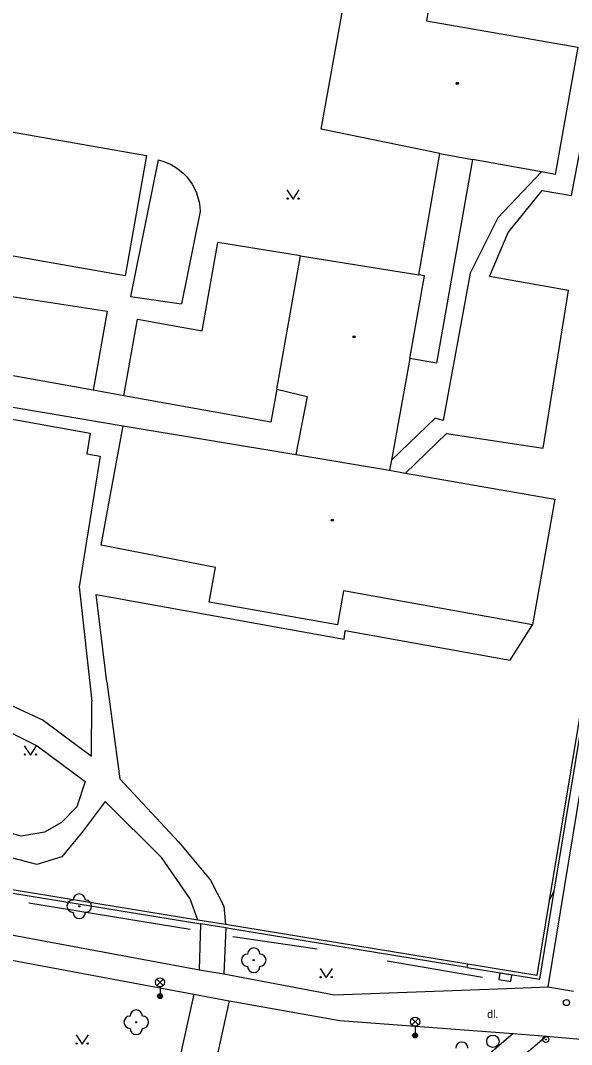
# Model space of a CAD drawing. Extents: x -596229 to -595156, y -1161237 to -1159376.
# Drawn here: x -595842.1 to -595797.3, y -1160266.9 to -1160183.7 of the extents above; entities that cross this region are included whole.
import ezdxf

# ---------------------------------------------------------------- set-up
doc = ezdxf.new("R2010")
doc.units = 0
for name, color, linetype in [('Level 22', 7, 'Continuous'), ('Level 24', 7, 'Continuous'), ('Level 25', 7, 'Continuous'), ('Level 27', 7, 'Continuous'), ('Level 28', 7, 'Continuous'), ('Level 33', 7, 'Continuous'), ('Level 36', 7, 'Continuous'), ('Level 39', 7, 'Continuous'), ('Specificka linie pasportu komunikaci', 7, 'Continuous'), ('TM - budovy zdene_ betonove - VP', 7, 'Continuous'), ('TM - chodniky - VP', 7, 'Continuous'), ('TM - letecke snimky - pomocna linie', 7, 'Continuous'), ('TM - plot drateny_ kovovy - VP', 7, 'Continuous'), ('TM - plot zivy neuzavreny', 7, 'Continuous'), ('TM - podezdivka plotu - VP', 7, 'Continuous'), ('TM - popis povrchu', 7, 'Continuous'), ('TM - rozhrani mezi zpev. plochami mezi sebou - VP', 7, 'Continuous'), ('TM - rozhrani ploch obecne - VP', 7, 'Continuous')]:
    doc.layers.add(name, color=color, linetype=linetype)

msp = doc.modelspace()

# ---------------------------------------------------------------- linework, layer by layer
at = {"layer": 'Level 22'}
for centre in [(-595837.29, -1160255.66), (-595823.1, -1160260.04), (-595832.66, -1160265.08)]:
    msp.add_circle(centre, 0.05, dxfattribs=at)
for centre, start, end in [((-595837.29, -1160255.16), 0, 180), ((-595837.79, -1160255.66), 90, 270), ((-595836.79, -1160255.66), 270, 90), ((-595837.29, -1160256.16), 180, 0), ((-595823.6, -1160260.04), 90, 270), ((-595823.1, -1160259.54), 0, 180), ((-595822.6, -1160260.04), 270, 90), ((-595823.1, -1160260.54), 180, 0), ((-595833.16, -1160265.08), 90, 270), ((-595832.66, -1160264.58), 0, 180), ((-595832.16, -1160265.08), 270, 90), ((-595832.66, -1160265.58), 180, 0), ((-595806.18, -1160267.19), 0, 180)]:
    msp.add_arc(centre, 0.5, start, end, dxfattribs=at)
at = {"layer": 'Level 24'}
msp.add_lwpolyline([(-595803.184, -1160261.597), (-595802.197, -1160261.757), (-595802.116, -1160261.263), (-595803.103, -1160261.103)], close=True, dxfattribs=at)
at = {"layer": 'Level 25'}
for radius in [0.25, 0.0303]:
    msp.add_circle((-595799.35, -1160266.48), radius, dxfattribs=at)
at = {"layer": 'Level 27'}
msp.add_circle((-595803.65, -1160266.63), 0.5, dxfattribs=at)
at = {"layer": 'Level 28'}
msp.add_circle((-595797.67, -1160263.48), 0.25, dxfattribs=at)
at = {"layer": 'Level 33'}
for p, q in [((-595830.985, -1160262.1), (-595830.455, -1160261.57)), ((-595830.985, -1160261.57), (-595830.455, -1160262.1)), ((-595830.72, -1160262.21), (-595830.72, -1160262.96)), ((-595810.245, -1160265.3), (-595809.715, -1160264.77)), ((-595810.245, -1160264.77), (-595809.715, -1160265.3)), ((-595809.98, -1160265.41), (-595809.98, -1160266.16))]:
    msp.add_line(p, q, dxfattribs=at)
for centre, radius in [((-595830.72, -1160261.835), 0.375), ((-595830.72, -1160262.96), 0.2), ((-595830.72, -1160262.96), 0.145), ((-595830.72, -1160262.96), 0.0876), ((-595809.98, -1160265.035), 0.375), ((-595809.98, -1160266.16), 0.2), ((-595809.98, -1160266.16), 0.145), ((-595809.98, -1160266.16), 0.0876)]:
    msp.add_circle(centre, radius, dxfattribs=at)
at = {"layer": 'Level 36'}
for points in [[(-595820.4, -1160197.46), (-595819.9, -1160198.21), (-595819.4, -1160197.46)], [(-595841.76, -1160242.63), (-595841.26, -1160243.38), (-595840.76, -1160242.63)], [(-595817.71, -1160260.72), (-595817.21, -1160261.47), (-595816.71, -1160260.72)], [(-595837.55, -1160266.11), (-595837.05, -1160266.86), (-595836.55, -1160266.11)]]:
    msp.add_lwpolyline(points, dxfattribs=at)
for centre in [(-595820.35, -1160198.16), (-595819.451, -1160198.16), (-595841.71, -1160243.33), (-595840.811, -1160243.33), (-595817.66, -1160261.42), (-595816.761, -1160261.42), (-595837.5, -1160266.81), (-595836.601, -1160266.81)]:
    msp.add_circle(centre, 0.05, dxfattribs=at)
at = {"layer": 'Level 39'}
for centre, radius in [((-595806.55, -1160188.8), 0.09), ((-595806.55, -1160188.8), 0.0398), ((-595814.94, -1160209.39), 0.09), ((-595814.94, -1160209.39), 0.0398), ((-595816.72, -1160224.29), 0.09), ((-595816.72, -1160224.29), 0.0398)]:
    msp.add_circle(centre, radius, dxfattribs=at)
at = {"layer": 'Specificka linie pasportu komunikaci'}
msp.add_lwpolyline([(-595799.07, -1160255.2), (-595798.66, -1160254.42)], dxfattribs=at)
at = {"layer": 'TM - budovy zdene_ betonove - VP'}
for points in [[(-595808.83, -1160182.37), (-595809.05, -1160183.71)], [(-595817.61, -1160192.53), (-595815.79, -1160182.44)], [(-595809.05, -1160183.71), (-595796.75, -1160185.85)], [(-595796.75, -1160185.85), (-595798.6, -1160196.2)], [(-595849.5, -1160191.58), (-595831.83, -1160194.67)], [(-595807.97, -1160194.49), (-595817.61, -1160192.53)], [(-595831.83, -1160194.67), (-595833.56, -1160204.45)], [(-595809.68, -1160204.35), (-595807.97, -1160194.49)], [(-595807.97, -1160194.49), (-595805.32, -1160194.98)], [(-595805.32, -1160194.98), (-595808.25, -1160211.53)], [(-595799.7, -1160196), (-595805.32, -1160194.98)], [(-595798.6, -1160196.2), (-595799.7, -1160196)], [(-595833.56, -1160204.45), (-595848.72, -1160201.79)], [(-595821.23, -1160213.64), (-595819.3, -1160202.8)], [(-595819.3, -1160202.8), (-595809.68, -1160204.35)], [(-595836.16, -1160213.73), (-595850.45, -1160211.17)], [(-595810.42, -1160211.15), (-595811.91, -1160219.41)], [(-595808.25, -1160211.53), (-595810.42, -1160211.15)], [(-595854.39, -1160213.13), (-595833.72, -1160216.63)], [(-595833.66, -1160214.18), (-595836.16, -1160213.73)], [(-595821.23, -1160213.64), (-595821.71, -1160216.32)], [(-595821.71, -1160216.32), (-595833.66, -1160214.18)], [(-595835.52, -1160226.33), (-595833.72, -1160216.63)], [(-595833.72, -1160216.63), (-595819.67, -1160218.94)], [(-595819.67, -1160218.94), (-595812.06, -1160220.23)], [(-595811.91, -1160219.41), (-595812.06, -1160220.23)], [(-595812.06, -1160220.23), (-595810.76, -1160220.46)], [(-595810.76, -1160220.46), (-595798.63, -1160222.59)], [(-595798.63, -1160222.59), (-595800.43, -1160232.8)], [(-595826.72, -1160230.94), (-595826.21, -1160228.13), (-595835.52, -1160226.33)], [(-595815.8, -1160230.04), (-595816.3, -1160232.8)], [(-595800.43, -1160232.8), (-595815.8, -1160230.04)], [(-595816.3, -1160232.8), (-595826.72, -1160230.94)]]:
    msp.add_lwpolyline(points, dxfattribs=at)
at = {"layer": 'TM - chodniky - VP'}
for points in [[(-595788.23, -1160196.41), (-595792.44, -1160221.21), (-595799.2, -1160262.19)], [(-595886.73, -1160249.95), (-595862.34, -1160254.36), (-595827.5, -1160260.81)], [(-595859.93, -1160256.84), (-595827.97, -1160262.79)], [(-595827.5, -1160260.81), (-595827.39, -1160257.09)], [(-595825.37, -1160257.41), (-595825.53, -1160261.16)], [(-595825.53, -1160261.16), (-595816.53, -1160262.86), (-595802.53, -1160262.35), (-595799.2, -1160262.19)], [(-595827.97, -1160262.79), (-595828.92, -1160267.09), (-595829.09, -1160267.87)], [(-595825.1, -1160263.33), (-595829.88, -1160285.04)], [(-595825.1, -1160263.33), (-595816.09, -1160264.94), (-595802, -1160266)], [(-595802, -1160266), (-595816.78, -1160278.69), (-595829.88, -1160285.04)], [(-595799.29, -1160266.2), (-595807.65, -1160273.34)], [(-595799.29, -1160266.2), (-595791.24, -1160266.92)]]:
    msp.add_lwpolyline(points, dxfattribs=at)
at = {"layer": 'TM - letecke snimky - pomocna linie'}
for points in [[(-595799.65, -1160197.5), (-595797.26, -1160197.91), (-595795.67, -1160189.55), (-595792.34, -1160190.14), (-595791.7, -1160186.59), (-595795.09, -1160186.11), (-595794.56, -1160182.94), (-595805.2, -1160181.14)], [(-595830.88, -1160195.01), (-595833.11, -1160206.12), (-595828.97, -1160206.71)], [(-595830.88, -1160195.01), (-595830.5, -1160195.11), (-595830.14, -1160195.25), (-595829.79, -1160195.41), (-595829.45, -1160195.61), (-595829.13, -1160195.84), (-595828.84, -1160196.09), (-595828.57, -1160196.37), (-595828.32, -1160196.68), (-595828.11, -1160197), (-595827.92, -1160197.34), (-595827.76, -1160197.7), (-595827.64, -1160198.07), (-595827.55, -1160198.45), (-595827.49, -1160198.83), (-595827.47, -1160199.22)], [(-595799.7, -1160196), (-595803.26, -1160199.73), (-595805.51, -1160204.23), (-595807.69, -1160216.2), (-595808.35, -1160216), (-595811.91, -1160219.41)], [(-595810.76, -1160220.46), (-595807.43, -1160217.26), (-595799.56, -1160218.45), (-595797.51, -1160205.62), (-595803.92, -1160204.49), (-595802.4, -1160200.92), (-595799.65, -1160197.5)], [(-595827.47, -1160199.22), (-595828.97, -1160206.71)], [(-595833.66, -1160214.18), (-595832.54, -1160207.96), (-595827.3, -1160208.9), (-595826.02, -1160201.72)], [(-595819.3, -1160202.8), (-595826.02, -1160201.72)], [(-595864.31, -1160202.39), (-595861.05, -1160202.97), (-595861.2, -1160203.99), (-595853.38, -1160205.4), (-595854.93, -1160213.9), (-595836.39, -1160217.22), (-595836.67, -1160218.89), (-595835.59, -1160219.09), (-595837.3, -1160229.7), (-595836.27, -1160239)], [(-595849.71, -1160207.08), (-595846.69, -1160207.63), (-595846.31, -1160205.57), (-595835.01, -1160207.31), (-595836.16, -1160213.73)], [(-595835.04, -1160237.43), (-595835.91, -1160230.33), (-595815.76, -1160233.95), (-595815.68, -1160233.24), (-595802.26, -1160235.67), (-595800.43, -1160232.8)], [(-595827.65, -1160256.78), (-595828.26, -1160255.05), (-595830.57, -1160251.71), (-595835.18, -1160247.14), (-595837.04, -1160249.65), (-595838.71, -1160251.63), (-595840.74, -1160252.27), (-595842.69, -1160251.75), (-595860.9, -1160246.62), (-595865.55, -1160245.59), (-595867.69, -1160244.4), (-595869.32, -1160241.62), (-595869.2, -1160238.68), (-595867.57, -1160236.17), (-595865.11, -1160235.18), (-595859.63, -1160234.86), (-595854.34, -1160235.82), (-595849.45, -1160237.21), (-595844.76, -1160238.44), (-595840.23, -1160240.54), (-595836.3, -1160243.45), (-595836.27, -1160239)], [(-595864.75, -1160237.01), (-595860.18, -1160236.85), (-595854.5, -1160237.88), (-595844.53, -1160240.74), (-595840.71, -1160242.61), (-595836.82, -1160245.51), (-595837.49, -1160247.58), (-595838.72, -1160248.85), (-595840.11, -1160249.64), (-595842.02, -1160249.96), (-595864.63, -1160243.68), (-595866.14, -1160243.01), (-595866.9, -1160240.31), (-595866.14, -1160238.32), (-595864.75, -1160237.01)], [(-595835.04, -1160237.43), (-595833.98, -1160245.31), (-595829.18, -1160250.44), (-595826.63, -1160253.54), (-595825.52, -1160255.65), (-595825.39, -1160257.15)]]:
    msp.add_lwpolyline(points, dxfattribs=at)
at = {"layer": 'TM - plot drateny_ kovovy - VP'}
for points in [[(-595789.02, -1160196.28), (-595789.3, -1160196.23), (-595799.07, -1160255.2)], [(-595827.65, -1160256.78), (-595886.11, -1160247.25), (-595882.38, -1160225.8)], [(-595799.07, -1160255.2), (-595800.08, -1160261.27), (-595805.69, -1160260.36)], [(-595825.39, -1160257.15), (-595827.65, -1160256.78)], [(-595805.69, -1160260.36), (-595825.39, -1160257.15)]]:
    msp.add_lwpolyline(points, dxfattribs=at)
at = {"layer": 'TM - plot zivy neuzavreny'}
for points in [[(-595841.38, -1160255.39), (-595828.27, -1160257.51)], [(-595824.79, -1160258.11), (-595817.95, -1160259.11)], [(-595812.24, -1160260.1), (-595804.5, -1160261.43)]]:
    msp.add_lwpolyline(points, dxfattribs=at)
at = {"layer": 'TM - podezdivka plotu - VP'}
for points in [[(-595798.66, -1160254.42), (-595789.02, -1160196.28)], [(-595886.43, -1160247.48), (-595827.39, -1160257.09)], [(-595799.85, -1160261.59), (-595798.66, -1160254.42)]]:
    msp.add_lwpolyline(points, dxfattribs=at)
at = {"layer": 'TM - rozhrani mezi zpev. plochami mezi sebou - VP'}
for points in [[(-595827.5, -1160260.81), (-595825.53, -1160261.16)], [(-595799.2, -1160262.19), (-595797.1, -1160262.56)], [(-595827.97, -1160262.79), (-595825.1, -1160263.33)], [(-595802, -1160266), (-595799.29, -1160266.2)]]:
    msp.add_lwpolyline(points, dxfattribs=at)
at = {"layer": 'TM - rozhrani ploch obecne - VP'}
for points in [[(-595810.42, -1160211.15), (-595809.21, -1160204.44)], [(-595809.21, -1160204.44), (-595809.68, -1160204.35)], [(-595821.23, -1160213.64), (-595818.77, -1160214.24)], [(-595818.77, -1160214.24), (-595819.67, -1160218.94)], [(-595825.37, -1160257.41), (-595827.39, -1160257.09)], [(-595805.76, -1160260.63), (-595824.8, -1160257.52), (-595825.37, -1160257.41)], [(-595805.76, -1160260.63), (-595805.69, -1160260.36)], [(-595805.76, -1160260.63), (-595799.85, -1160261.59)]]:
    msp.add_lwpolyline(points, dxfattribs=at)

# ---------------------------------------------------------------- texts
at = {"layer": 'TM - popis povrchu'}
msp.add_text('dl.', height=0.65, dxfattribs=at).set_placement((-595804.12, -1160264.74))

doc.saveas('drawing.dxf')
